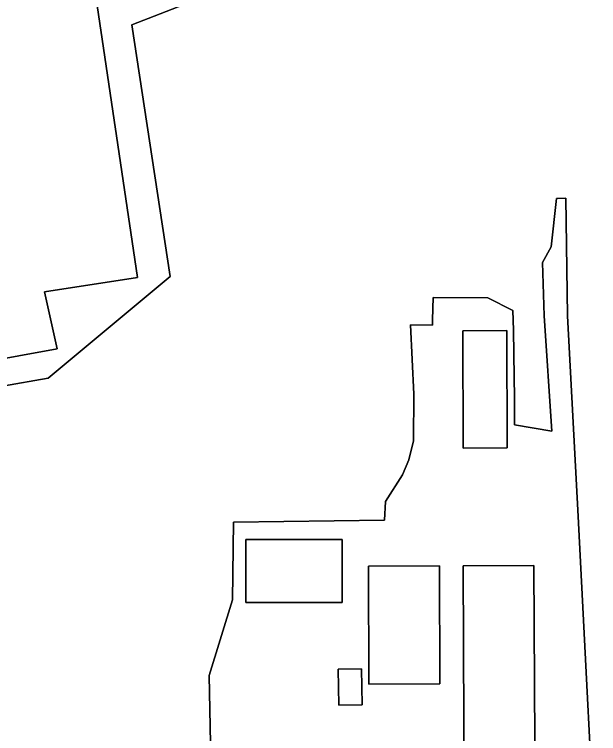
# Model space of a CAD drawing. Extents: x 162510 to 163918, y 388494 to 389774.
# Drawn here: x 163019.4 to 163118.7, y 389010.7 to 389132.9 of the extents above; entities that cross this region are included whole.
import ezdxf

# ---------------------------------------------------------------- set-up
doc = ezdxf.new("R2010")
doc.units = 0
for name, color, linetype in [('IMGEO_Erf', 7, 'Continuous'), ('IMGEO_Grasland_agrarisch', 7, 'Continuous'), ('IMGEO_Pand', 7, 'Continuous')]:
    doc.layers.add(name, color=color, linetype=linetype)

msp = doc.modelspace()

# ---------------------------------------------------------------- linework, layer by layer
at = {"layer": 'IMGEO_Erf'}
for points in [[(162882.42, 389049.74), (163026.73, 389076.11), (163024.56, 389085.79), (163040.38, 389088.23), (163032.81, 389139.1), (163036.74, 389139.46), (163018.26, 389238.8)], [(163001.87, 389067.02), (163025.18, 389071.12), (163045.89, 389088.41), (163039.38, 389131.14), (163061.71, 389139.9), (163071.79, 389142.1), (163088.75, 389144.55), (163090.38, 389144.83), (163036.74, 389139.46), (163032.81, 389139.1), (163040.38, 389088.23), (163024.56, 389085.79), (163026.73, 389076.11), (162882.42, 389049.74)], [(163118.73, 388980.29), (163115.27, 389047.57), (163113.42, 389081.71), (163113.14, 389101.68), (163111.56, 389101.65), (163110.68, 389093.42), (163109.21, 389090.77), (163109.47, 389081.71), (163110.8, 389062.1), (163104.43, 389063.17), (163104.43, 389067.81), (163104.4, 389071.25), (163104.27, 389079.26), (163104.15, 389082.62), (163099.92, 389084.74), (163090.59, 389084.81), (163090.49, 389081), (163090.49, 389080.12), (163086.78, 389080.16), (163087.31, 389068.38), (163087.29, 389060.46), (163086.5, 389057.2), (163085.39, 389054.65), (163082.52, 389050.13), (163082.33, 389046.97), (163056.67, 389046.65), (163056.53, 389033.42), (163052.56, 389020.59), (163052.85, 389006.12)]]:
    msp.add_lwpolyline(points, dxfattribs=at)
for points in [[(163095.7, 389059.22), (163095.64, 389079.17), (163103.15, 389079.19), (163103.21, 389059.25)], [(163075.16, 389040.94), (163075.16, 389032.96), (163059.53, 389032.96), (163058.79, 389032.96), (163058.79, 389043.7), (163075.16, 389043.7)], [(163079.67, 389019.09), (163079.61, 389039.16), (163091.68, 389039.19), (163091.74, 389019.13)], [(163095.88, 388999.14), (163095.69, 389039.22), (163107.73, 389039.28), (163107.92, 388999.2)], [(163074.47, 389021.67), (163078.45, 389021.73), (163078.55, 389015.58), (163074.57, 389015.52)]]:
    msp.add_lwpolyline(points, close=True, dxfattribs=at)
at = {"layer": 'IMGEO_Grasland_agrarisch'}
for points in [[(163061.71, 389139.9), (163039.38, 389131.14), (163045.89, 389088.41), (163025.18, 389071.12), (163001.87, 389067.02)], [(163052.85, 389006.12), (163052.56, 389020.59), (163056.53, 389033.42), (163056.67, 389046.65), (163082.33, 389046.97), (163082.52, 389050.13), (163085.39, 389054.65), (163086.5, 389057.2), (163087.29, 389060.46), (163087.31, 389068.38), (163086.78, 389080.16), (163090.49, 389080.12), (163090.49, 389081), (163090.59, 389084.81), (163099.92, 389084.74), (163104.15, 389082.62), (163104.27, 389079.26), (163104.4, 389071.25), (163104.43, 389067.81), (163104.43, 389063.17), (163110.8, 389062.1), (163109.47, 389081.71), (163109.21, 389090.77), (163110.68, 389093.42), (163111.56, 389101.65), (163113.14, 389101.68), (163113.42, 389081.71), (163115.27, 389047.57), (163118.73, 388980.29)]]:
    msp.add_lwpolyline(points, dxfattribs=at)
at = {"layer": 'IMGEO_Pand'}
for points in [[(163095.7, 389059.22), (163103.21, 389059.25), (163103.15, 389079.19), (163095.64, 389079.17)], [(163075.16, 389040.94), (163075.16, 389043.7), (163058.79, 389043.7), (163058.79, 389032.96), (163059.53, 389032.96), (163075.16, 389032.96)], [(163079.67, 389019.09), (163091.74, 389019.13), (163091.68, 389039.19), (163079.61, 389039.16)], [(163095.88, 388999.14), (163107.92, 388999.2), (163107.73, 389039.28), (163095.69, 389039.22)], [(163074.47, 389021.67), (163074.57, 389015.52), (163078.55, 389015.58), (163078.45, 389021.73)]]:
    msp.add_lwpolyline(points, close=True, dxfattribs=at)

doc.saveas('drawing.dxf')
